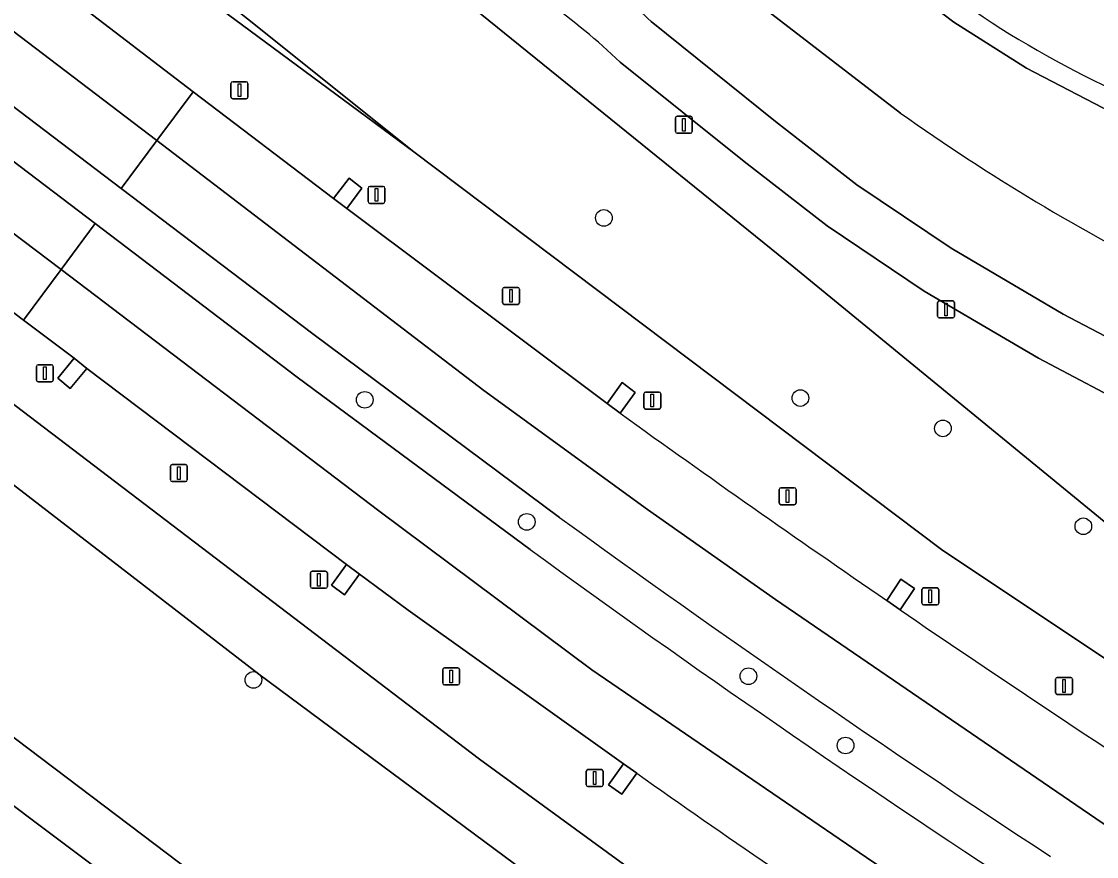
# Model space of a CAD drawing. Extents: x 158086 to 159499, y 382904 to 383981.
# Drawn here: x 159059.7 to 159122.8, y 383659.2 to 383708.3 of the extents above; entities that cross this region are included whole.
import ezdxf

# ---------------------------------------------------------------- set-up
doc = ezdxf.new("R2010")
doc.units = 0
for name, color, linetype in [('IMGEO_Berm_groen', 7, 'Continuous'), ('IMGEO_Berm_open', 7, 'Continuous'), ('IMGEO_Boom', 7, 'Continuous'), ('IMGEO_Fietspad_open', 7, 'Continuous'), ('IMGEO_Groenvoorziening', 7, 'Continuous'), ('IMGEO_Lichtmast', 7, 'Continuous'), ('IMGEO_Oever', 7, 'Continuous'), ('IMGEO_Rijbaan_regionaal_gesloten', 7, 'Continuous'), ('IMGEO_Voetpad_gesloten', 7, 'Continuous'), ('IMGEO_Waterloop', 7, 'Continuous')]:
    doc.layers.add(name, color=color, linetype=linetype)

msp = doc.modelspace()

# ---------------------------------------------------------------- linework, layer by layer
at = {"layer": 'IMGEO_Berm_groen'}
msp.add_lwpolyline([(158969.077, 383788.862), (158963.368, 383793.075), (158929.248, 383818.252), (158928.402, 383818.589), (158927.446, 383818.695), (158926.495, 383818.522), (158924.953, 383817.753), (158925.324, 383817.469), (158937.137, 383810.244), (158978.934, 383779.172), (159030.868, 383738.885), (159072.659, 383708.042), (159082.721, 383700.616), (159072.943, 383708.425), (159046.929, 383729.198), (159036.552, 383737.15)], close=True, dxfattribs=at)
for points in [[(159035.196, 383721.511), (158969.09, 383771.838), (158912.434, 383814.964), (158909.887, 383813.753), (158966.637, 383770.42), (159063.996, 383696.408), (159075.868, 383687.383), (159089.547, 383677.25)], [(159274.053, 383594.261), (159274.18, 383595.204), (159266.84, 383596.291), (159263.069, 383597.281), (159259.918, 383598.363), (159253.78, 383600.966), (159198.75, 383627.345), (159181.001, 383636.404), (159164.377, 383645.559), (159147.178, 383655.599), (159129.505, 383666.708), (159113.692, 383677.256), (159082.721, 383700.616), (159072.659, 383708.042), (159030.868, 383738.885)], [(159091.268, 383679.139), (159076.786, 383689.914), (159065.54, 383698.458), (159035.196, 383721.511)], [(159046.874, 383721.57), (159062.093, 383710.009), (159063.001, 383711.213), (159063.757, 383710.622), (159062.847, 383709.415), (159069.763, 383704.144), (159078.005, 383697.864), (159078.913, 383699.068), (159079.669, 383698.477), (159078.773, 383697.288), (159094.066, 383685.825), (159094.941, 383687.054), (159095.713, 383686.483), (159094.836, 383685.251)], [(159095.819, 383664.108), (159094.925, 383662.881), (159094.154, 383663.436), (159095.033, 383664.657), (159082.386, 383673.679), (159079.533, 383675.799), (159078.636, 383674.588), (159077.872, 383675.152), (159078.765, 383676.362), (159063.524, 383687.882), (159062.54, 383686.717), (159061.807, 383687.322), (159062.765, 383688.482), (159059.8, 383690.729), (159047.544, 383700.015)], [(159057.228, 383687.268), (159086.577, 383664.934), (159106.078, 383650.693)], [(159110.479, 383674.263), (159111.32, 383675.515), (159112.107, 383674.966), (159111.262, 383673.708)]]:
    msp.add_lwpolyline(points, dxfattribs=at)
for centre, radius, start, end in [((159580.646, 384360.242), 831.639, 234.256391, 235.57345), ((159533.976, 384289.135), 753.715, 234.029559, 236.694072), ((159511.59, 384257.427), 717.444, 233.966422, 236.802277), ((159566.231, 384338.611), 805.663, 235.617599, 236.977332), ((159406.654, 384102.235), 537.191, 234.6457, 236.68275)]:
    msp.add_arc(centre, radius, start, end, dxfattribs=at)
at = {"layer": 'IMGEO_Berm_open'}
for points in [[(159078.005, 383697.864), (159078.773, 383697.288), (159079.669, 383698.477), (159078.913, 383699.068)], [(159063.524, 383687.882), (159062.765, 383688.482), (159061.807, 383687.322), (159062.54, 383686.717)], [(159095.713, 383686.483), (159094.941, 383687.054), (159094.066, 383685.825), (159094.836, 383685.251)], [(159078.765, 383676.362), (159077.872, 383675.152), (159078.636, 383674.588), (159079.533, 383675.799)], [(159110.479, 383674.263), (159111.262, 383673.708), (159112.107, 383674.966), (159111.32, 383675.515)], [(159095.033, 383664.657), (159094.154, 383663.436), (159094.925, 383662.881), (159095.819, 383664.108)]]:
    msp.add_lwpolyline(points, close=True, dxfattribs=at)
at = {"layer": 'IMGEO_Boom'}
for centre in [(159093.874, 383696.729), (159079.831, 383686.043), (159105.41, 383686.149), (159113.781, 383684.368), (159089.343, 383678.875), (159122.026, 383678.617), (159073.294, 383669.591), (159102.361, 383669.808), (159108.064, 383665.739)]:
    msp.add_circle(centre, 0.489, dxfattribs=at)
at = {"layer": 'IMGEO_Fietspad_open'}
for points in [[(159074.115, 383654.938), (159049.009, 383673.915), (159000, 383710.492), (158947.065, 383750), (158936.003, 383758.256), (158931.334, 383760.664), (158927.076, 383762.325), (158921.719, 383763.796), (158916.642, 383764.81), (158911.492, 383765.539), (158908.324, 383765.704), (158902.344, 383765.248), (158898.023, 383764.391), (158893.93, 383763.145), (158890.39, 383761.777), (158886.825, 383760.065), (158883.774, 383758.303), (158881.957, 383757.082), (158879.922, 383755.715), (158871.831, 383750.289), (158871.959, 383750.111), (158871.825, 383750)], [(159031.113, 383683.307), (159075.249, 383650.158)]]:
    msp.add_lwpolyline(points, dxfattribs=at)
at = {"layer": 'IMGEO_Groenvoorziening'}
for points in [[(158924.413, 383751.353), (158926.765, 383750), (159000, 383695.315), (159032.562, 383671.001), (159080.731, 383635.316), (159092.435, 383626.419), (159114.095, 383610.266), (159120.3, 383605.602), (159119.776, 383618.486), (159119.704, 383622.74), (159102.242, 383632.688), (159095.597, 383636.753), (159088.06, 383641.363), (159082.434, 383645.08), (159080.605, 383646.373), (159075.249, 383650.158), (159031.113, 383683.307), (158990.126, 383713.718)], [(159070.084, 383722.467), (159078.218, 383715.543), (159105.029, 383693.834), (159131.713, 383671.97), (159171.619, 383645.102), (159214.22, 383622.196), (159254.865, 383603.557), (159254.107, 383601.603), (159259.77, 383599.242), (159266.864, 383616.392), (159267.294, 383616.192), (159267.401, 383616.452)], [(159123.162, 383703.194), (159118.681, 383705.528), (159114.414, 383708.234), (159110.391, 383711.292), (159109.247, 383709.86), (159109.046, 383710.021), (159110.193, 383711.457), (159109.947, 383711.665), (159109.701, 383711.874), (159109.456, 383712.084), (159112.009, 383715.28), (159111.307, 383715.662), (159092.283, 383712.2), (159088.646, 383714.286)], [(159095.1, 383709.653), (159100.938, 383710.865), (159111.293, 383702.882)], [(159111.293, 383702.882), (159100.938, 383710.865), (159095.1, 383709.653)], [(159096.654, 383708.266), (159103.948, 383702.393), (159108.732, 383698.677), (159114.268, 383694.953), (159120.84, 383691.084), (159126.632, 383688.037), (159133.149, 383685.085), (159138.406, 383683.085), (159143.664, 383681.242), (159149.545, 383679.512), (159155.363, 383678.17), (159161.101, 383677.232), (159166.713, 383676.654), (159174.836, 383676.456)], [(159172.833, 383673.526), (159166.524, 383673.68), (159160.708, 383674.279), (159154.788, 383675.246), (159148.789, 383676.63), (159142.75, 383678.406), (159137.384, 383680.288), (159132.004, 383682.334), (159125.323, 383685.361), (159119.391, 383688.481), (159112.68, 383692.432), (159106.985, 383696.263), (159102.121, 383700.041), (159094.833, 383705.874)], [(159091.062, 383656.985), (159073.62, 383669.92), (159040.846, 383695.201)], [(159040.846, 383695.201), (159073.62, 383669.92), (159091.062, 383656.985)], [(159106.078, 383650.693), (159086.577, 383664.934), (159057.228, 383687.268)], [(159049.009, 383673.915), (159074.115, 383654.938)]]:
    msp.add_lwpolyline(points, dxfattribs=at)
msp.add_lwpolyline([(159078.218, 383715.543), (159070.084, 383722.467), (159042.981, 383744.783), (159040.532, 383741.876), (159038.526, 383739.494), (159046.929, 383729.198), (159072.943, 383708.425), (159082.721, 383700.616), (159113.692, 383677.256), (159129.505, 383666.708), (159147.178, 383655.599), (159164.377, 383645.559), (159181.001, 383636.404), (159198.75, 383627.345), (159253.78, 383600.966), (159253.954, 383601.304), (159254.107, 383601.603), (159254.865, 383603.557), (159214.22, 383622.196), (159171.619, 383645.102), (159131.713, 383671.97), (159105.029, 383693.834)], close=True, dxfattribs=at)
for centre, radius, start, end in [((159065.849, 383675.336), 42.103, 46.49551, 61.59217), ((159064.932, 383674.288), 46.484, 46.96615, 49.53377), ((159184.756, 383806.631), 127.125, 234.69854, 243.27575), ((159184.756, 383806.631), 127.125, 234.69854, 243.27575)]:
    msp.add_arc(centre, radius, start, end, dxfattribs=at)
at = {"layer": 'IMGEO_Lichtmast'}
for p, q in [((159071.979, 383703.829), (159071.979, 383704.629)), ((159071.979, 383704.629), (159071.979, 383703.829)), ((159072.079, 383704.729), (159072.869, 383704.729)), ((159072.869, 383704.729), (159072.079, 383704.729)), ((159072.969, 383704.629), (159072.969, 383703.829)), ((159072.969, 383703.829), (159072.969, 383704.629)), ((159072.869, 383703.729), (159072.079, 383703.729)), ((159072.079, 383703.729), (159072.869, 383703.729)), ((159098.07, 383701.802), (159098.07, 383702.602)), ((159098.07, 383702.602), (159098.07, 383701.802)), ((159098.17, 383702.702), (159098.96, 383702.702)), ((159098.96, 383702.702), (159098.17, 383702.702)), ((159099.06, 383702.602), (159099.06, 383701.802)), ((159099.06, 383701.802), (159099.06, 383702.602)), ((159098.96, 383701.702), (159098.17, 383701.702)), ((159098.17, 383701.702), (159098.96, 383701.702)), ((159080.03, 383697.683), (159080.03, 383698.483)), ((159080.03, 383698.483), (159080.03, 383697.683)), ((159080.13, 383698.583), (159080.92, 383698.583)), ((159080.92, 383698.583), (159080.13, 383698.583)), ((159081.02, 383698.483), (159081.02, 383697.683)), ((159081.02, 383697.683), (159081.02, 383698.483)), ((159080.92, 383697.583), (159080.13, 383697.583)), ((159080.13, 383697.583), (159080.92, 383697.583)), ((159087.925, 383691.747), (159087.925, 383692.547)), ((159087.925, 383692.547), (159087.925, 383691.747)), ((159088.025, 383692.647), (159088.815, 383692.647)), ((159088.815, 383692.647), (159088.025, 383692.647)), ((159088.915, 383692.547), (159088.915, 383691.747)), ((159088.915, 383691.747), (159088.915, 383692.547)), ((159113.567, 383691.855), (159114.357, 383691.855)), ((159114.357, 383691.855), (159113.567, 383691.855)), ((159088.815, 383691.647), (159088.025, 383691.647)), ((159088.025, 383691.647), (159088.815, 383691.647)), ((159113.467, 383690.955), (159113.467, 383691.755)), ((159113.467, 383691.755), (159113.467, 383690.955)), ((159114.457, 383691.755), (159114.457, 383690.955)), ((159114.457, 383690.955), (159114.457, 383691.755)), ((159114.357, 383690.855), (159113.567, 383690.855)), ((159113.567, 383690.855), (159114.357, 383690.855)), ((159060.658, 383688.103), (159061.448, 383688.103)), ((159061.448, 383688.103), (159060.658, 383688.103)), ((159060.558, 383687.203), (159060.558, 383688.003)), ((159060.558, 383688.003), (159060.558, 383687.203)), ((159061.548, 383688.003), (159061.548, 383687.203)), ((159061.548, 383687.203), (159061.548, 383688.003)), ((159061.448, 383687.103), (159060.658, 383687.103)), ((159060.658, 383687.103), (159061.448, 383687.103)), ((159096.221, 383685.6), (159096.221, 383686.4)), ((159096.221, 383686.4), (159096.221, 383685.6)), ((159096.321, 383686.5), (159097.111, 383686.5)), ((159097.111, 383686.5), (159096.321, 383686.5)), ((159097.211, 383686.4), (159097.211, 383685.6)), ((159097.211, 383685.6), (159097.211, 383686.4)), ((159097.111, 383685.5), (159096.321, 383685.5)), ((159096.321, 383685.5), (159097.111, 383685.5)), ((159068.422, 383681.338), (159068.422, 383682.138)), ((159068.422, 383682.138), (159068.422, 383681.338)), ((159068.522, 383682.238), (159069.312, 383682.238)), ((159069.312, 383682.238), (159068.522, 383682.238)), ((159069.412, 383682.138), (159069.412, 383681.338)), ((159069.412, 383681.338), (159069.412, 383682.138)), ((159069.312, 383681.238), (159068.522, 383681.238)), ((159068.522, 383681.238), (159069.312, 383681.238)), ((159104.167, 383679.982), (159104.167, 383680.782)), ((159104.167, 383680.782), (159104.167, 383679.982)), ((159104.267, 383680.882), (159105.057, 383680.882)), ((159105.057, 383680.882), (159104.267, 383680.882)), ((159105.157, 383680.782), (159105.157, 383679.982)), ((159105.157, 383679.982), (159105.157, 383680.782)), ((159105.057, 383679.882), (159104.267, 383679.882)), ((159104.267, 383679.882), (159105.057, 383679.882)), ((159076.647, 383675.077), (159076.647, 383675.877)), ((159076.647, 383675.877), (159076.647, 383675.077)), ((159076.747, 383675.977), (159077.537, 383675.977)), ((159077.537, 383675.977), (159076.747, 383675.977)), ((159077.637, 383675.877), (159077.637, 383675.077)), ((159077.637, 383675.077), (159077.637, 383675.877)), ((159077.537, 383674.977), (159076.747, 383674.977)), ((159076.747, 383674.977), (159077.537, 383674.977)), ((159112.544, 383674.1), (159112.544, 383674.9)), ((159112.544, 383674.9), (159112.544, 383674.1)), ((159112.644, 383675), (159113.434, 383675)), ((159113.434, 383675), (159112.644, 383675)), ((159113.534, 383674.9), (159113.534, 383674.1)), ((159113.534, 383674.1), (159113.534, 383674.9)), ((159113.434, 383674), (159112.644, 383674)), ((159112.644, 383674), (159113.434, 383674)), ((159084.412, 383669.394), (159084.412, 383670.194)), ((159084.412, 383670.194), (159084.412, 383669.394)), ((159084.512, 383670.294), (159085.302, 383670.294)), ((159085.302, 383670.294), (159084.512, 383670.294)), ((159085.402, 383670.194), (159085.402, 383669.394)), ((159085.402, 383669.394), (159085.402, 383670.194)), ((159085.302, 383669.294), (159084.512, 383669.294)), ((159084.512, 383669.294), (159085.302, 383669.294)), ((159120.393, 383668.836), (159120.393, 383669.636)), ((159120.393, 383669.636), (159120.393, 383668.836)), ((159120.493, 383669.736), (159121.283, 383669.736)), ((159121.283, 383669.736), (159120.493, 383669.736)), ((159121.383, 383669.636), (159121.383, 383668.836)), ((159121.383, 383668.836), (159121.383, 383669.636)), ((159121.283, 383668.736), (159120.493, 383668.736)), ((159120.493, 383668.736), (159121.283, 383668.736)), ((159092.839, 383663.428), (159092.839, 383664.228)), ((159092.839, 383664.228), (159092.839, 383663.428)), ((159092.939, 383664.328), (159093.729, 383664.328)), ((159093.729, 383664.328), (159092.939, 383664.328)), ((159093.829, 383664.228), (159093.829, 383663.428)), ((159093.829, 383663.428), (159093.829, 383664.228)), ((159093.729, 383663.328), (159092.939, 383663.328)), ((159092.939, 383663.328), (159093.729, 383663.328))]:
    msp.add_line(p, q, dxfattribs=at)
for points in [[(159072.399, 383704.604), (159072.549, 383704.604), (159072.549, 383703.854), (159072.399, 383703.854), (159072.399, 383704.604)], [(159098.49, 383702.577), (159098.64, 383702.577), (159098.64, 383701.827), (159098.49, 383701.827), (159098.49, 383702.577)], [(159080.45, 383698.458), (159080.6, 383698.458), (159080.6, 383697.708), (159080.45, 383697.708), (159080.45, 383698.458)], [(159088.345, 383692.522), (159088.495, 383692.522), (159088.495, 383691.772), (159088.345, 383691.772), (159088.345, 383692.522)], [(159113.887, 383691.73), (159114.037, 383691.73), (159114.037, 383690.98), (159113.887, 383690.98), (159113.887, 383691.73)], [(159060.978, 383687.978), (159061.128, 383687.978), (159061.128, 383687.228), (159060.978, 383687.228), (159060.978, 383687.978)], [(159096.641, 383686.375), (159096.791, 383686.375), (159096.791, 383685.625), (159096.641, 383685.625), (159096.641, 383686.375)], [(159068.842, 383682.113), (159068.992, 383682.113), (159068.992, 383681.363), (159068.842, 383681.363), (159068.842, 383682.113)], [(159104.587, 383680.757), (159104.737, 383680.757), (159104.737, 383680.007), (159104.587, 383680.007), (159104.587, 383680.757)], [(159077.067, 383675.852), (159077.217, 383675.852), (159077.217, 383675.102), (159077.067, 383675.102), (159077.067, 383675.852)], [(159112.964, 383674.875), (159113.114, 383674.875), (159113.114, 383674.125), (159112.964, 383674.125), (159112.964, 383674.875)], [(159084.832, 383670.169), (159084.982, 383670.169), (159084.982, 383669.419), (159084.832, 383669.419), (159084.832, 383670.169)], [(159120.813, 383669.611), (159120.963, 383669.611), (159120.963, 383668.861), (159120.813, 383668.861), (159120.813, 383669.611)], [(159093.259, 383664.203), (159093.409, 383664.203), (159093.409, 383663.453), (159093.259, 383663.453), (159093.259, 383664.203)]]:
    msp.add_lwpolyline(points, dxfattribs=at)
for centre, start, end in [((159072.079, 383704.629), 90, 180), ((159072.079, 383704.629), 90, 180), ((159072.869, 383704.629), 0, 90), ((159072.869, 383704.629), 360, 90), ((159072.079, 383703.829), 180, 270), ((159072.079, 383703.829), 180, 270), ((159072.869, 383703.829), 270, 0), ((159072.869, 383703.829), 270, 0), ((159098.17, 383702.602), 90, 180), ((159098.17, 383702.602), 90, 180), ((159098.96, 383702.602), 0, 90), ((159098.96, 383702.602), 360, 90), ((159098.17, 383701.802), 180, 270), ((159098.17, 383701.802), 180, 270), ((159098.96, 383701.802), 270, 0), ((159098.96, 383701.802), 270, 0), ((159080.13, 383698.483), 90, 180), ((159080.13, 383698.483), 90, 180), ((159080.92, 383698.483), 0, 90), ((159080.92, 383698.483), 360, 90), ((159080.13, 383697.683), 180, 270), ((159080.13, 383697.683), 180, 270), ((159080.92, 383697.683), 270, 0), ((159080.92, 383697.683), 270, 0), ((159088.025, 383692.547), 90, 180), ((159088.025, 383692.547), 90, 180), ((159088.815, 383692.547), 0, 90), ((159088.815, 383692.547), 360, 90), ((159113.567, 383691.755), 90, 180), ((159113.567, 383691.755), 90, 180), ((159114.357, 383691.755), 0, 90), ((159114.357, 383691.755), 360, 90), ((159088.025, 383691.747), 180, 270), ((159088.025, 383691.747), 180, 270), ((159088.815, 383691.747), 270, 0), ((159088.815, 383691.747), 270, 0), ((159113.567, 383690.955), 180, 270), ((159113.567, 383690.955), 180, 270), ((159114.357, 383690.955), 270, 0), ((159114.357, 383690.955), 270, 0), ((159060.658, 383688.003), 90, 180), ((159060.658, 383688.003), 90, 180), ((159061.448, 383688.003), 0, 90), ((159061.448, 383688.003), 360, 90), ((159060.658, 383687.203), 180, 270), ((159060.658, 383687.203), 180, 270), ((159061.448, 383687.203), 270, 0), ((159061.448, 383687.203), 270, 0), ((159096.321, 383686.4), 90, 180), ((159096.321, 383686.4), 90, 180), ((159097.111, 383686.4), 0, 90), ((159097.111, 383686.4), 360, 90), ((159096.321, 383685.6), 180, 270), ((159096.321, 383685.6), 180, 270), ((159097.111, 383685.6), 270, 0), ((159097.111, 383685.6), 270, 0), ((159068.522, 383682.138), 90, 180), ((159068.522, 383682.138), 90, 180), ((159069.312, 383682.138), 0, 90), ((159069.312, 383682.138), 360, 90), ((159068.522, 383681.338), 180, 270), ((159068.522, 383681.338), 180, 270), ((159069.312, 383681.338), 270, 0), ((159069.312, 383681.338), 270, 0), ((159104.267, 383680.782), 90, 180), ((159104.267, 383680.782), 90, 180), ((159105.057, 383680.782), 0, 90), ((159105.057, 383680.782), 360, 90), ((159104.267, 383679.982), 180, 270), ((159104.267, 383679.982), 180, 270), ((159105.057, 383679.982), 270, 0), ((159105.057, 383679.982), 270, 0), ((159076.747, 383675.877), 90, 180), ((159076.747, 383675.877), 90, 180), ((159077.537, 383675.877), 0, 90), ((159077.537, 383675.877), 360, 90), ((159076.747, 383675.077), 180, 270), ((159076.747, 383675.077), 180, 270), ((159077.537, 383675.077), 270, 0), ((159077.537, 383675.077), 270, 0), ((159112.644, 383674.9), 90, 180), ((159112.644, 383674.9), 90, 180), ((159113.434, 383674.9), 0, 90), ((159113.434, 383674.9), 360, 90), ((159112.644, 383674.1), 180, 270), ((159112.644, 383674.1), 180, 270), ((159113.434, 383674.1), 270, 0), ((159113.434, 383674.1), 270, 0), ((159084.512, 383670.194), 90, 180), ((159084.512, 383670.194), 90, 180), ((159085.302, 383670.194), 0, 90), ((159085.302, 383670.194), 360, 90), ((159084.512, 383669.394), 180, 270), ((159084.512, 383669.394), 180, 270), ((159085.302, 383669.394), 270, 0), ((159085.302, 383669.394), 270, 0), ((159120.493, 383669.636), 90, 180), ((159120.493, 383669.636), 90, 180), ((159121.283, 383669.636), 0, 90), ((159121.283, 383669.636), 360, 90), ((159120.493, 383668.836), 180, 270), ((159120.493, 383668.836), 180, 270), ((159121.283, 383668.836), 270, 0), ((159121.283, 383668.836), 270, 0), ((159092.939, 383664.228), 90, 180), ((159092.939, 383664.228), 90, 180), ((159093.729, 383664.228), 0, 90), ((159093.729, 383664.228), 360, 90), ((159092.939, 383663.428), 180, 270), ((159092.939, 383663.428), 180, 270), ((159093.729, 383663.428), 270, 0), ((159093.729, 383663.428), 270, 0)]:
    msp.add_arc(centre, 0.1, start, end, dxfattribs=at)
at = {"layer": 'IMGEO_Oever'}
msp.add_lwpolyline([(159111.156, 383712.249), (159110.391, 383711.292), (159114.414, 383708.234), (159118.681, 383705.528), (159123.162, 383703.194), (159127.826, 383701.249), (159133.805, 383698.458), (159139.996, 383696.175), (159146.357, 383694.417), (159152.842, 383693.195), (159159.406, 383692.519), (159166.004, 383692.393), (159173.141, 383692.727), (159180.262, 383693.318), (159187.358, 383694.165), (159208.466, 383700.307), (159215.436, 383703.876), (159222.098, 383707.992), (159228.408, 383712.631), (159234.325, 383717.76), (159239.811, 383723.349)], dxfattribs=at)
msp.add_arc((159148.382, 383757.09), 58.28, 230.30101, 249.86545, dxfattribs=at)
at = {"layer": 'IMGEO_Rijbaan_regionaal_gesloten'}
for points in [[(158916.261, 383816.783), (158912.434, 383814.964), (158969.09, 383771.838), (159035.196, 383721.511), (159065.54, 383698.458), (159067.635, 383701.28), (159009.14, 383745.793), (158989.893, 383760.433), (158960.529, 383782.768), (158943.761, 383795.523), (158928.034, 383807.485)], [(158909.887, 383813.753), (158906.518, 383812.152), (158926.241, 383796.967), (158945.802, 383782.061), (158967.516, 383765.514), (158989.348, 383748.876), (159023.873, 383722.566), (159062.009, 383693.704), (159063.996, 383696.408), (158966.637, 383770.42)]]:
    msp.add_lwpolyline(points, close=True, dxfattribs=at)
for points in [[(159009.14, 383745.793), (159067.635, 383701.28), (159069.763, 383704.144), (159062.847, 383709.415), (159062.093, 383710.009), (159046.874, 383721.57)], [(159047.544, 383700.015), (159059.8, 383690.729), (159062.009, 383693.704), (159023.873, 383722.566)], [(159094.836, 383685.251), (159094.066, 383685.825), (159078.773, 383697.288), (159078.005, 383697.864), (159069.763, 383704.144), (159067.635, 383701.28), (159086.834, 383686.594), (159096.436, 383679.599), (159103.961, 383674.309), (159123.129, 383661.206), (159137.236, 383652.282), (159147.489, 383646.037), (159168.259, 383634.153), (159185.971, 383624.69), (159203.684, 383615.834), (159218.242, 383609.283), (159251.086, 383594.749), (159252.59, 383598.43), (159252.108, 383598.636), (159251.225, 383599.012), (159234.144, 383606.291), (159233.261, 383606.668)], [(159067.635, 383701.28), (159065.54, 383698.458), (159076.786, 383689.914), (159091.268, 383679.139)], [(159207.228, 383610.697), (159249.733, 383591.436), (159251.086, 383594.749), (159218.242, 383609.283), (159203.684, 383615.834), (159185.971, 383624.69), (159168.259, 383634.153), (159147.489, 383646.037), (159137.236, 383652.282), (159123.129, 383661.206), (159103.961, 383674.309), (159096.436, 383679.599), (159086.834, 383686.594), (159067.635, 383701.28)], [(159089.547, 383677.25), (159075.868, 383687.383), (159063.996, 383696.408), (159062.009, 383693.704), (159080.668, 383679.525), (159093.164, 383670.184), (159109.663, 383658.901), (159122.644, 383650.288), (159139.385, 383639.976), (159152.852, 383632.212), (159169.836, 383622.628), (159190.703, 383611.709), (159208.313, 383603.546), (159225.783, 383595.761), (159239.594, 383589.387), (159247.353, 383585.758), (159248.733, 383589.156), (159231.021, 383597.038)], [(159062.009, 383693.704), (159059.8, 383690.729), (159062.765, 383688.482), (159063.524, 383687.882), (159078.765, 383676.362), (159079.533, 383675.799), (159082.386, 383673.679), (159095.033, 383664.657), (159095.819, 383664.108)], [(159206.494, 383600.435), (159217.008, 383595.653), (159217.873, 383595.259), (159235.265, 383587.35), (159236.13, 383586.957), (159246.014, 383582.462), (159247.353, 383585.758), (159239.594, 383589.387), (159225.783, 383595.761), (159208.313, 383603.546), (159190.703, 383611.709), (159169.836, 383622.628), (159152.852, 383632.212), (159139.385, 383639.976), (159122.644, 383650.288), (159109.663, 383658.901), (159093.164, 383670.184), (159080.668, 383679.525), (159062.009, 383693.704)], [(159111.262, 383673.708), (159110.479, 383674.263)]]:
    msp.add_lwpolyline(points, dxfattribs=at)
for centre, radius, start, end in [((159580.646, 384360.242), 831.639, 234.256391, 235.57345), ((159533.976, 384289.135), 753.715, 234.029559, 236.694072), ((159511.59, 384257.427), 717.444, 233.966422, 236.802277), ((159566.231, 384338.611), 805.663, 235.617599, 236.977332), ((159406.654, 384102.235), 537.191, 234.6457, 236.68275)]:
    msp.add_arc(centre, radius, start, end, dxfattribs=at)
at = {"layer": 'IMGEO_Voetpad_gesloten'}
for points in [[(159174.836, 383676.456), (159166.713, 383676.654), (159161.101, 383677.232), (159155.363, 383678.17), (159149.545, 383679.512), (159143.664, 383681.242), (159138.406, 383683.085), (159133.149, 383685.085), (159126.632, 383688.037), (159120.84, 383691.084), (159114.268, 383694.953), (159108.732, 383698.677), (159103.948, 383702.393), (159096.654, 383708.266)], [(159094.833, 383705.874), (159102.121, 383700.041), (159106.985, 383696.263), (159112.68, 383692.432), (159119.391, 383688.481), (159125.323, 383685.361), (159132.004, 383682.334), (159137.384, 383680.288), (159142.75, 383678.406), (159148.789, 383676.63), (159154.788, 383675.246), (159160.708, 383674.279), (159166.524, 383673.68), (159172.833, 383673.526)]]:
    msp.add_lwpolyline(points, dxfattribs=at)
for centre, radius, start, end in [((159065.849, 383675.336), 42.103, 46.49551, 61.59217), ((159064.932, 383674.288), 46.484, 46.96615, 49.53377)]:
    msp.add_arc(centre, radius, start, end, dxfattribs=at)
at = {"layer": 'IMGEO_Waterloop'}
msp.add_arc((159148.382, 383757.09), 58.28, 230.30101, 249.86545, dxfattribs=at)

doc.saveas('drawing.dxf')
